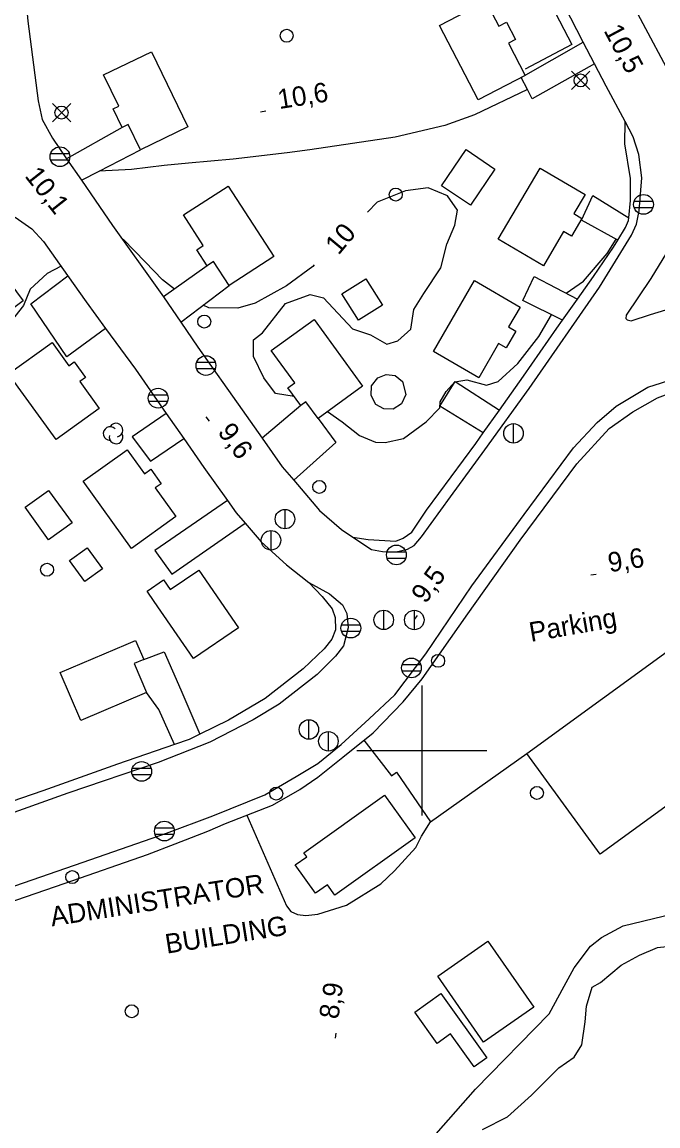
# Model space of a CAD drawing. Extents: x 646142 to 649934, y 5874075 to 5876351.
# Drawn here: x 647138.5 to 647236.3, y 5874542.2 to 5874712.1 of the extents above; entities that cross this region are included whole.
import ezdxf

# ---------------------------------------------------------------- set-up
doc = ezdxf.new("R2010")
doc.units = 0
for name, color, linetype in [('Niveau 1', 7, 'Continuous'), ('Niveau 19', 7, 'Continuous'), ('Niveau 2', 7, 'Continuous'), ('Niveau 21', 7, 'Continuous'), ('Niveau 22', 7, 'Continuous'), ('Niveau 3', 7, 'Continuous'), ('Niveau 31', 7, 'Continuous'), ('Niveau 36', 7, 'Continuous'), ('Niveau 37', 7, 'Continuous'), ('Niveau 44', 7, 'Continuous'), ('Niveau 52', 7, 'Continuous'), ('Niveau 61', 7, 'Continuous')]:
    doc.layers.add(name, color=color, linetype=linetype)

msp = doc.modelspace()

# ---------------------------------------------------------------- linework, layer by layer
at = {"layer": 'Niveau 1'}
for points in [[(647180.38, 5874654.49), (647177.48, 5874654.95), (647175.71, 5874657.35), (647174.09, 5874660.65), (647174.13, 5874663.23), (647175.5, 5874664.31), (647179.04, 5874668.82), (647182.84, 5874670.19), (647184.89, 5874669.69), (647189.36, 5874664.91), (647192.1, 5874664.01), (647194.59, 5874662.55), (647196.3, 5874663.07), (647198.3, 5874664.85), (647198.76, 5874667.89), (647200.31, 5874670.34), (647202.91, 5874674.29), (647203.84, 5874677.96), (647205.08, 5874680.89), (647205.5, 5874683.16), (647203.92, 5874685.41), (647200.98, 5874686.64), (647197.5, 5874686.18), (647193.15, 5874684.4), (647191.62, 5874682.88)], [(647161.97, 5874671.04), (647160.11, 5874672.44), (647157.43, 5874675.23), (647154.1, 5874678.65), (647153.99, 5874678.63)], [(647222.21, 5874670.38), (647224.85, 5874672.25), (647228.48, 5874676.53), (647229.89, 5874678.72)], [(647144.51, 5874674.55), (647142.39, 5874673.45), (647139.75, 5874671.02), (647138.71, 5874668.52), (647137.41, 5874666.81), (647135.2, 5874664.13), (647133.66, 5874663.04), (647131.85, 5874662.68), (647128.49, 5874664.29), (647126.33, 5874665.6), (647124.63, 5874669.12), (647123.84, 5874671.8), (647121.78, 5874673.94), (647119.99, 5874673.67), (647118.47, 5874672.41), (647117.69, 5874668.21), (647116.29, 5874666.93), (647112.97, 5874665.73), (647109.29, 5874665.43), (647105.94, 5874665.92), (647103.61, 5874664.74), (647099.57, 5874663.72), (647096.86, 5874662.86)], [(647183.42, 5874674.76), (647183.21, 5874674.52), (647179.16, 5874671.54), (647174.37, 5874668.84), (647171.68, 5874668.11), (647167.24, 5874668.15), (647166.39, 5874668.56)], [(647185.48, 5874652.17), (647187.77, 5874650.59), (647190.39, 5874648.51), (647192.85, 5874647.46), (647194.38, 5874647.43), (647197.2, 5874648.01), (647200.65, 5874650.57), (647202.75, 5874652.75), (647202.81, 5874653.66), (647203.74, 5874655.28), (647205.06, 5874656.75), (647206.91, 5874657.05), (647209.93, 5874656.24), (647211.75, 5874656.83), (647214.77, 5874659.59), (647218, 5874663.72), (647219.96, 5874667.06)]]:
    msp.add_lwpolyline(points, dxfattribs=at)
at = {"layer": 'Niveau 19'}
for points in [[(647226.54, 5874705.71), (647216.98, 5874700.32), (647216.23, 5874701.78), (647215.29, 5874703.62), (647224.81, 5874709.06)], [(647153.91, 5874695.93), (647145.36, 5874691.09)], [(647147.64, 5874687.79), (647150.37, 5874689.19), (647156.74, 5874692.46)], [(647230.15, 5874678.57), (647224.55, 5874681.65), (647226.29, 5874685.46), (647231.83, 5874681.99)], [(647166.99, 5874674.63), (647160.26, 5874669.83)], [(647151.37, 5874664.97), (647145.42, 5874660.58), (647139.87, 5874668.78), (647145.56, 5874673.06)], [(647221.61, 5874666.23), (647215.55, 5874669.27), (647217.29, 5874672.96), (647223.93, 5874669.49)], [(647162.92, 5874665.94), (647170.37, 5874671.57)], [(647209.43, 5874648.88), (647202.79, 5874653.03), (647205.12, 5874656.78), (647211.92, 5874652.39)], [(647160.7, 5874651.87), (647155.44, 5874648.29), (647158.29, 5874644.55), (647163.37, 5874648.03)], [(647181.38, 5874653.13), (647175.43, 5874648.1)], [(647184.03, 5874651.12), (647186.75, 5874647.4), (647180.29, 5874641.62)], [(647170.11, 5874638.48), (647158.93, 5874630.8), (647161.54, 5874627.16), (647172.81, 5874635.02)], [(647157.22, 5874614.01), (647160.37, 5874615.2), (647162.94, 5874609.34), (647165.87, 5874602.5)], [(647161.97, 5874600.92), (647159.55, 5874606.33), (647157.67, 5874608.94)], [(647173.07, 5874590.02), (647179.18, 5874576.1), (647179.87, 5874575.2), (647180.9, 5874574.74), (647182.18, 5874574.6), (647184.01, 5874574.81), (647188.43, 5874576.2), (647193.7, 5874579.46), (647195.81, 5874581.46), (647199.09, 5874585.06), (647199.96, 5874586.82), (647201.35, 5874589.01)], [(647199.2, 5874537.54), (647208.24, 5874547.87), (647219.56, 5874559.44), (647221.89, 5874563.72), (647223.41, 5874566.53), (647225.95, 5874569.86), (647227.64, 5874571.23), (647230.95, 5874572.98), (647241.76, 5874575.61)]]:
    msp.add_lwpolyline(points, dxfattribs=at)
at = {"layer": 'Niveau 2'}
msp.add_lwpolyline([(647209.34, 5874541.64), (647213.16, 5874543.6), (647216.84, 5874546.91), (647221.07, 5874551.15), (647223.44, 5874552.8), (647224.61, 5874554.68), (647225.14, 5874558.21), (647225.31, 5874560.64), (647226.2, 5874563.55), (647227.49, 5874564.27), (647230.64, 5874566.93), (647233.49, 5874568.51), (647236.26, 5874569.66), (647238.65, 5874569.9)], dxfattribs=at)
at = {"layer": 'Niveau 21'}
for points in [[(647138.01, 5874727.55), (647138.56, 5874721.51), (647138.91, 5874717.64), (647138.91, 5874717.64), (647138.99, 5874716.82), (647139.4, 5874712.26), (647140.97, 5874700.01), (647141.6, 5874697.15), (647143.18, 5874694.26), (647145.36, 5874691.09), (647147.64, 5874687.79), (647149.76, 5874684.72), (647152.41, 5874680.83)], [(647152.41, 5874680.83), (647159.77, 5874670.55), (647160.26, 5874669.83), (647162.92, 5874665.94), (647165.55, 5874662.09), (647172.38, 5874652.44), (647175.43, 5874648.1), (647178.54, 5874643.66), (647180.29, 5874641.62), (647184.26, 5874636.95), (647187.62, 5874634), (647189.37, 5874632.84), (647192.27, 5874630.93), (647193.95, 5874630.63), (647196.07, 5874630.6), (647197.79, 5874631.01), (647198.8, 5874631.58), (647199.96, 5874632.87), (647204.4, 5874639.05), (647209.69, 5874646.26), (647216.51, 5874655.74), (647227.3, 5874671.34), (647232.26, 5874679.34), (647233.03, 5874681.05), (647233.41, 5874683.08), (647233.85, 5874688.17), (647233.37, 5874691.75), (647232.51, 5874694.48), (647231.25, 5874696.83), (647228.33, 5874702.26), (647226.54, 5874705.71), (647224.81, 5874709.06), (647221.93, 5874714.63)], [(647320.03, 5874715.61), (647313.54, 5874707.71), (647307.53, 5874702.08), (647303.69, 5874699.36), (647294.46, 5874694.23), (647283.3, 5874688.33), (647268.25, 5874680.17), (647260.09, 5874675.96), (647258.16, 5874675.3), (647257.11, 5874675.2), (647255.8, 5874675.42), (647253.82, 5874676.4), (647252.38, 5874677.9), (647251.24, 5874679.89), (647250.97, 5874680.43), (647247.17, 5874687.91), (647245.97, 5874690.27), (647245.38, 5874691.3), (647241.08, 5874698.88), (647239.98, 5874700.81), (647239.19, 5874702.28), (647232.85, 5874714.1)], [(647137.46, 5874682.08), (647140.04, 5874680.3), (647141.82, 5874678.34), (647145.51, 5874673.13), (647148.38, 5874669.07), (647151.37, 5874664.97), (647155.95, 5874658.71)], [(647240.42, 5874668.7), (647244.4, 5874670.03), (647244.83, 5874670.43), (647244.97, 5874671.38), (647244.68, 5874671.94), (647240.19, 5874680.4), (647239.57, 5874680.69), (647239, 5874680.52), (647238.86, 5874679.57), (647237.63, 5874676.63), (647235.2, 5874672.64), (647231.42, 5874667), (647231.35, 5874666.52), (647231.6, 5874666.31), (647232.21, 5874666.14), (647235.17, 5874667.13), (647240.42, 5874668.7)], [(647155.95, 5874658.71), (647160.7, 5874651.87), (647163.37, 5874648.03), (647166.47, 5874643.56), (647170.11, 5874638.48), (647171.44, 5874636.61), (647172.81, 5874635.02), (647175.29, 5874632.14), (647179.17, 5874628.6), (647182.64, 5874625.85), (647185.79, 5874624.12), (647187.79, 5874622.41), (647188.48, 5874621.07), (647188.66, 5874618.86), (647187.96, 5874616.12), (647186.7, 5874614.5), (647183.92, 5874611.71), (647178.04, 5874607.15), (647174.07, 5874604.72), (647167.4, 5874601.26), (647159.43, 5874598.16), (647145.56, 5874593.42), (647130.35, 5874587.97)], [(647223.33, 5874646.6), (647226.94, 5874650.48), (647229.87, 5874653), (647234.75, 5874655.94), (647238.96, 5874657.29)], [(647137.41, 5874579.16), (647147.9, 5874582.81), (647160.75, 5874587.25), (647167.83, 5874589.92), (647167.83, 5874589.92), (647175.86, 5874593.18), (647180.65, 5874596), (647183.98, 5874597.98), (647187.57, 5874600.92), (647191.89, 5874604.87), (647195.82, 5874608.55), (647200.6, 5874614.9), (647207.68, 5874625.34), (647215.76, 5874636.35), (647223.33, 5874646.6)]]:
    msp.add_lwpolyline(points, dxfattribs=at)
at = {"layer": 'Niveau 22'}
for points in [[(647216.23, 5874701.78), (647208.11, 5874697.86), (647203.51, 5874696.21), (647195.91, 5874694.43), (647182.76, 5874692.45), (647179.27, 5874692.03), (647170.96, 5874691.03), (647164.13, 5874690.41), (647160.39, 5874690.07), (647155.35, 5874689.43), (647150.37, 5874689.19)], [(647189.37, 5874632.84), (647191.76, 5874632.49), (647196.02, 5874632.2), (647197.15, 5874632.67), (647198.47, 5874633.62), (647200.72, 5874637.01), (647208.29, 5874647.26), (647209.43, 5874648.88), (647211.92, 5874652.39), (647215.61, 5874657.6), (647220.75, 5874665.03), (647221.61, 5874666.23), (647223.93, 5874669.49), (647226.42, 5874672.97), (647229.49, 5874677.49), (647230.15, 5874678.57), (647231.31, 5874680.49), (647231.79, 5874681.59), (647231.83, 5874681.99), (647232.07, 5874684.66), (647232.08, 5874688.06), (647231.2, 5874693.37), (647231.25, 5874696.83)], [(647128.42, 5874573.8), (647145.16, 5874579.56), (647157.79, 5874583.98), (647162.08, 5874585.65), (647167.08, 5874587.6), (647169.78, 5874588.74), (647169.78, 5874588.74), (647177.03, 5874591.57), (647181.26, 5874593.99), (647184.02, 5874595.9), (647187.83, 5874598.98), (647192.52, 5874602.73), (647197.12, 5874607.47), (647200.06, 5874611.05), (647207.07, 5874621.02), (647215.12, 5874632.38), (647223.82, 5874644.15), (647228.81, 5874649.57), (647232.43, 5874652.15), (647236.22, 5874654.28), (647240.07, 5874655.72)], [(647182.64, 5874625.85), (647184.67, 5874623.68), (647186.21, 5874621.82), (647186.67, 5874620.45), (647186.71, 5874618.59), (647186.14, 5874617.14), (647184.99, 5874615.65), (647181.76, 5874612.59), (647175.89, 5874608.02), (647170.26, 5874604.65), (647165.87, 5874602.5), (647164.24, 5874601.71), (647161.97, 5874600.92), (647153.2, 5874597.89), (647141.71, 5874593.81), (647128.85, 5874589.38), (647124.12, 5874587.71), (647123.08, 5874587.62), (647121.54, 5874587.96), (647120.05, 5874589.13), (647118.54, 5874590.64), (647116.82, 5874591.53)]]:
    msp.add_lwpolyline(points, dxfattribs=at)
at = {"layer": 'Niveau 3'}
for p, q in [((647175.2, 5874698.33), (647175.99, 5874698.46)), ((647166.79, 5874651.35), (647167.27, 5874650.71)), ((647226.01, 5874627.02), (647226.8, 5874627.15)), ((647198.85, 5874620.15), (647199.32, 5874620.8)), ((647186.71, 5874555.69), (647186.82, 5874556.48))]:
    msp.add_line(p, q, dxfattribs=at)
at = {"layer": 'Niveau 31'}
for points in [[(647208.65, 5874700.17), (647202.71, 5874711.6), (647209.84, 5874715.31), (647211.82, 5874711.51), (647213.02, 5874712.13), (647214.41, 5874709.46), (647213.31, 5874708.89), (647215.88, 5874703.93), (647208.65, 5874700.17)], [(647158.44, 5874707.57), (647164.03, 5874695.99), (647156.74, 5874692.46), (647154.85, 5874696.38), (647153.91, 5874695.93), (647152.53, 5874698.78), (647153.38, 5874699.19), (647151.06, 5874704), (647158.44, 5874707.57)], [(647211.25, 5874689.51), (647207.47, 5874683.93), (647203.04, 5874686.94), (647206.82, 5874692.52), (647211.25, 5874689.51)], [(647211.72, 5874678.7), (647218.18, 5874689.67), (647225.12, 5874685.59), (647223.39, 5874682.65), (647224.63, 5874681.92), (647223.01, 5874679.17), (647221.8, 5874679.89), (647218.69, 5874674.6), (647211.72, 5874678.7)], [(647170.2, 5874686.9), (647177.25, 5874676.03), (647170.37, 5874671.57), (647167.97, 5874675.27), (647166.99, 5874674.63), (647165.39, 5874677.09), (647166.39, 5874677.73), (647163.33, 5874682.44), (647170.2, 5874686.9)], [(647132.06, 5874664.31), (647124.52, 5874674.46), (647131.18, 5874679.4), (647133.9, 5874675.74), (647134.81, 5874676.41), (647136.69, 5874673.87), (647135.76, 5874673.19), (647138.7, 5874669.24), (647132.06, 5874664.31)], [(647191.36, 5874672.63), (647193.93, 5874668.55), (647190.27, 5874666.24), (647187.7, 5874670.31), (647191.36, 5874672.63)], [(647201.78, 5874661.42), (647208.08, 5874672.33), (647215.1, 5874668.27), (647213.33, 5874665.2), (647214.46, 5874664.54), (647212.99, 5874662), (647211.81, 5874662.68), (647208.76, 5874657.39), (647201.78, 5874661.42)], [(647183.43, 5874666.36), (647190.89, 5874656.11), (647184.03, 5874651.12), (647182.16, 5874653.69), (647181.38, 5874653.13), (647179.41, 5874655.83), (647180.45, 5874656.59), (647176.83, 5874661.56), (647183.43, 5874666.36)], [(647143.75, 5874647.86), (647136.45, 5874657.97), (647143.13, 5874662.8), (647145.7, 5874659.23), (647146.54, 5874659.84), (647148.28, 5874657.43), (647147.39, 5874656.79), (647150.38, 5874652.65), (647143.75, 5874647.86)], [(647192.2, 5874654.64), (647192.28, 5874656.15), (647193.24, 5874657.38), (647194.5, 5874657.86), (647195.89, 5874657.74), (647197.03, 5874656.8), (647197.52, 5874654.78), (647196.85, 5874653.37), (647195.61, 5874652.57), (647194.14, 5874652.58), (647192.94, 5874653.26), (647192.2, 5874654.64)], [(647216.14, 5874599.55), (647251.07, 5874624.94), (647239.9, 5874640.31), (647255.44, 5874651.6), (647277.07, 5874621.85), (647284.29, 5874627.09), (647290.49, 5874618.55), (647274.36, 5874606.82), (647268.96, 5874614.26), (647227.4, 5874584.06), (647216.14, 5874599.55)], [(647155.35, 5874631.11), (647147.92, 5874641.45), (647154.67, 5874646.3), (647157.35, 5874642.58), (647158.33, 5874643.29), (647159.93, 5874641.07), (647159, 5874640.41), (647162.16, 5874636.01), (647155.35, 5874631.11)], [(647142.6, 5874640.04), (647146.2, 5874635.03), (647142.57, 5874632.43), (647138.98, 5874637.44), (647142.6, 5874640.04)], [(647148.53, 5874631.2), (647150.88, 5874627.96), (647148.16, 5874625.99), (647145.82, 5874629.24), (647148.53, 5874631.2)], [(647164.89, 5874614.15), (647158.85, 5874622.96), (647157.78, 5874624.53), (647160.29, 5874626.25), (647161.31, 5874624.77), (647165.71, 5874627.78), (647171.81, 5874618.89), (647164.89, 5874614.15)], [(647144.4, 5874612.02), (647154.55, 5874616.34), (647155.98, 5874616.94), (647157.22, 5874614.01), (647155.78, 5874613.4), (647157.67, 5874608.94), (647147.54, 5874604.63), (647144.4, 5874612.02)], [(647198.95, 5874586.54), (647186.61, 5874577.74), (647185.48, 5874579.32), (647183.64, 5874578.01), (647180.53, 5874582.38), (647182.29, 5874583.63), (647181.85, 5874584.25), (647194.26, 5874593.11), (647198.95, 5874586.54)], [(647210.16, 5874570.62), (647217.22, 5874560.47), (647209.49, 5874555.1), (647202.44, 5874565.25), (647210.16, 5874570.62)], [(647202.92, 5874562.57), (647210.01, 5874552.69), (647208.07, 5874551.29), (647204.42, 5874556.38), (647202.36, 5874554.9), (647198.92, 5874559.69), (647202.92, 5874562.57)]]:
    msp.add_lwpolyline(points, dxfattribs=at)
at = {"layer": 'Niveau 36'}
for p, q in [((647225.83, 5874701.75), (647223.01, 5874704.57)), ((647223.01, 5874701.75), (647225.83, 5874704.57)), ((647145.99, 5874696.8), (647143.17, 5874699.62)), ((647143.17, 5874696.8), (647145.99, 5874699.62)), ((647145.78, 5874691.86), (647142.9, 5874691.86)), ((647142.9, 5874690.94), (647145.78, 5874690.94)), ((647235.53, 5874684.52), (647232.65, 5874684.52)), ((647232.65, 5874683.6), (647235.53, 5874683.6)), ((647168.23, 5874659.71), (647165.35, 5874659.71)), ((647165.35, 5874658.79), (647168.23, 5874658.79)), ((647160.88, 5874654.69), (647158, 5874654.69)), ((647158, 5874653.77), (647160.88, 5874653.77)), ((647214.11, 5874647.31), (647214.11, 5874650.31)), ((647178.96, 5874634.11), (647178.96, 5874637.11)), ((647176.81, 5874630.85), (647176.81, 5874633.85)), ((647197.52, 5874630.55), (647194.64, 5874630.55)), ((647194.64, 5874629.63), (647197.52, 5874629.63)), ((647194.15, 5874618.59), (647194.15, 5874621.59)), ((647198.85, 5874618.58), (647198.85, 5874621.58)), ((647190.52, 5874619.29), (647187.64, 5874619.29)), ((647187.64, 5874618.37), (647190.52, 5874618.37)), ((647199.84, 5874613.16), (647196.96, 5874613.16)), ((647196.96, 5874612.24), (647199.84, 5874612.24)), ((647182.64, 5874601.72), (647182.64, 5874604.72)), ((647185.64, 5874599.9), (647185.64, 5874602.9)), ((647158.35, 5874597.22), (647155.47, 5874597.22)), ((647155.47, 5874596.3), (647158.35, 5874596.3)), ((647161.85, 5874588.04), (647158.97, 5874588.04)), ((647158.97, 5874587.12), (647161.85, 5874587.12))]:
    msp.add_line(p, q, dxfattribs=at)
for centre, radius in [((647179.21, 5874710.03), 1), ((647224.42, 5874703.16), 1), ((647144.58, 5874698.21), 1), ((647144.34, 5874691.41), 1.52), ((647195.98, 5874685.58), 1), ((647234.09, 5874684.07), 1.52), ((647166.54, 5874666.03), 1), ((647166.79, 5874659.26), 1.52), ((647159.44, 5874654.24), 1.52), ((647214.1, 5874648.82), 1.5), ((647184.23, 5874640.57), 1), ((647178.95, 5874635.62), 1.5), ((647176.8, 5874632.36), 1.5), ((647196.08, 5874630.1), 1.52), ((647142.36, 5874627.83), 1), ((647194.14, 5874620.1), 1.5), ((647198.84, 5874620.09), 1.5), ((647189.08, 5874618.84), 1.52), ((647198.4, 5874612.71), 1.52), ((647202.5, 5874613.8), 1), ((647182.63, 5874603.23), 1.5), ((647185.63, 5874601.41), 1.5), ((647156.91, 5874596.77), 1.52), ((647177.6, 5874593.36), 1), ((647217.7, 5874593.46), 1), ((647160.41, 5874587.59), 1.52), ((647146.24, 5874580.51), 1), ((647155.38, 5874559.85), 1)]:
    msp.add_circle(centre, radius, dxfattribs=at)
at = {"layer": 'Niveau 37'}
msp.add_lwpolyline([(647211.84, 5874717.95), (647216.82, 5874720.75), (647223.08, 5874708.69), (647215.91, 5874704.91)], dxfattribs=at)
at = {"layer": 'Niveau 44'}
for centre, start, end in [((647152.06, 5874648.79), 44.1154, 269.804), ((647152.96, 5874649.32), 282.2692, 149.7263), ((647152.96, 5874648.27), 166.9369, 29.6212)]:
    msp.add_arc(centre, 1.05, start, end, dxfattribs=at)
at = {"layer": 'Niveau 52'}
msp.add_lwpolyline([(647191.07, 5874601.57), (647195.31, 5874596.11), (647196.08, 5874596.64), (647201.35, 5874589.01), (647216.14, 5874599.55)], dxfattribs=at)
at = {"layer": 'Niveau 61'}
for points in [[(647200, 5874610), (647200, 5874600), (647200, 5874590)], [(647190, 5874600), (647200, 5874600), (647210, 5874600)]]:
    msp.add_lwpolyline(points, dxfattribs=at)

# ---------------------------------------------------------------- texts
at = {"layer": 'Niveau 1'}
msp.add_text('10', height=3, rotation=50.0859, dxfattribs=at).set_placement((647187.18, 5874676.15))
at = {"layer": 'Niveau 3'}
for s, rotation, p in [('10,5 ', 298.1634, (647227.9, 5874710.84)), ('10,6 ', 8.941, (647178.06, 5874698.74)), ('10,1 ', 308.2784, (647138.82, 5874688.42)), ('9,6  ', 306.8603, (647168.49, 5874649.02)), ('9,6  ', 8.941, (647228.86, 5874627.43)), ('9,5  ', 54.2173, (647200.57, 5874622.46)), ('8,9  ', 82.0135, (647187.15, 5874558.54))]:
    msp.add_text(s, height=3, rotation=rotation, dxfattribs=at).set_placement(p)
at = {"layer": 'Niveau 31'}
for s, p in [('ADMINISTRATOR', (647143.1, 5874572.91)), ('BUILDING', (647160.77, 5874568.71))]:
    msp.add_text(s, height=3, rotation=8.941, dxfattribs=at).set_placement(p)
at = {"layer": 'Niveau 52'}
msp.add_text('Parking', height=3, rotation=9.8939, dxfattribs=at).set_placement((647216.78, 5874616.71))

doc.saveas('drawing.dxf')
